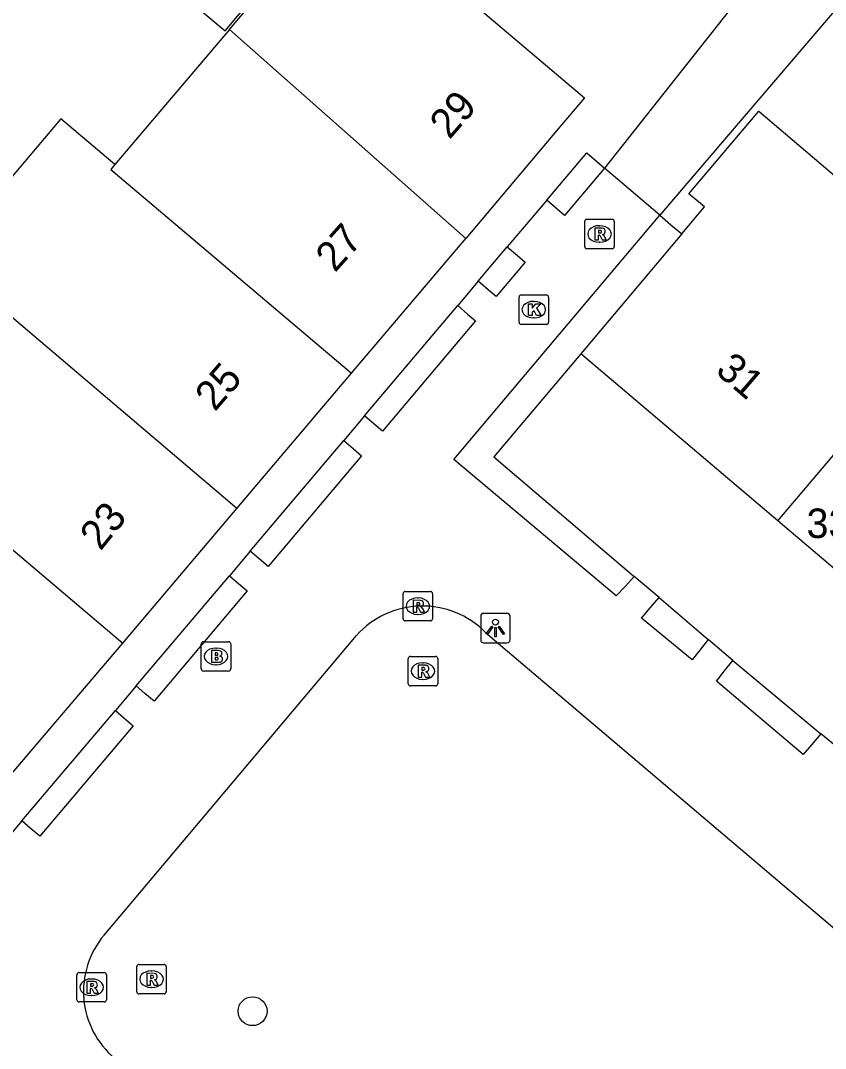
# Model space of a CAD drawing. Extents: x 156414 to 157775, y 382335 to 383765.
# Drawn here: x 157101.87 to 157129.17, y 382920.06 to 382954.95 of the extents above; entities that cross this region are included whole.
import ezdxf

# ---------------------------------------------------------------- set-up
doc = ezdxf.new("R2010")
doc.units = 0
for name, color, linetype in [('IMGEO_Boom', 7, 'Continuous'), ('IMGEO_Brandkraan', 7, 'Continuous'), ('IMGEO_Haag', 7, 'Continuous'), ('IMGEO_Kolk', 7, 'Continuous'), ('IMGEO_Lichtpunt', 7, 'Continuous'), ('IMGEO_Pand', 7, 'Continuous'), ('IMGEO_Pand_nummerreeks', 7, 'Continuous'), ('IMGEO_Rijbaan_lokaal_open', 7, 'Continuous'), ('IMGEO_Rioolput', 7, 'Continuous'), ('IMGEO_Voetpad_open', 7, 'Continuous')]:
    doc.layers.add(name, color=color, linetype=linetype)

msp = doc.modelspace()

# ---------------------------------------------------------------- linework, layer by layer
at = {"layer": 'IMGEO_Boom'}
msp.add_circle((157109.739, 382921.325), 0.489, dxfattribs=at)
at = {"layer": 'IMGEO_Brandkraan'}
for p, q in [((157107.999, 382932.94), (157107.999, 382933.792)), ((157108.074, 382933.866), (157108.926, 382933.866)), ((157109, 382933.792), (157109, 382932.94)), ((157108.487, 382933.646), (157108.512, 382933.646)), ((157108.926, 382932.866), (157108.074, 382932.866)), ((157108.51, 382933.086), (157108.485, 382933.086))]:
    msp.add_line(p, q, dxfattribs=at)
for points in [[(157107.999, 382932.94), (157107.999, 382933.792)], [(157108.074, 382933.866), (157108.926, 382933.866)], [(157109, 382933.792), (157109, 382932.94)], [(157108.347, 382933.566), (157108.347, 382933.166), (157108.56, 382933.166)], [(157108.578, 382933.566), (157108.347, 382933.566)], [(157108.526, 382933.485), (157108.472, 382933.485), (157108.472, 382933.409)], [(157108.472, 382933.409), (157108.525, 382933.409)], [(157108.534, 382933.333), (157108.472, 382933.333), (157108.472, 382933.252)], [(157108.472, 382933.252), (157108.534, 382933.252)], [(157108.926, 382932.866), (157108.074, 382932.866)]]:
    msp.add_lwpolyline(points, dxfattribs=at)
for centre, radius, start, end in [((157108.076, 382933.79), 0.0765, 91.552, 178.448), ((157108.076, 382933.79), 0.0765, 91.552, 178.448), ((157108.924, 382933.79), 0.0765, 1.552, 88.448), ((157108.924, 382933.79), 0.0765, 1.552, 88.448), ((157108.527, 382933.447), 0.0379, 267.8285, 90.9355), ((157108.582, 382933.421), 0.145, 59.4692, 91.5367), ((157108.607, 382933.468), 0.0922, 285.5137, 58.1501), ((157108.535, 382933.292), 0.0404, 269.8759, 90.5077), ((157108.566, 382933.417), 0.251, 268.6676, 293.5347), ((157108.612, 382933.276), 0.105, 301.3115, 78.989), ((157108.076, 382932.942), 0.0765, 181.552, 268.448), ((157108.076, 382932.942), 0.0765, 181.552, 268.448), ((157108.924, 382932.942), 0.0765, 271.552, 358.448), ((157108.924, 382932.942), 0.0765, 271.552, 358.448)]:
    msp.add_arc(centre, radius, start, end, dxfattribs=at)
for centre, major_axis, ratio, start_param, end_param in [((157108.486, 382933.366), (-0.387, 0.002), 0.722429, 4.712389, 7.853982), ((157108.511, 382933.366), (-0.39, 0.002), 0.717154, 1.570796, 4.712389)]:
    msp.add_ellipse(centre, major_axis=major_axis, ratio=ratio, start_param=start_param, end_param=end_param, dxfattribs=at)
at = {"layer": 'IMGEO_Haag'}
for points in [[(157119.716, 382948.848), (157121.072, 382950.452), (157121.403, 382950.17), (157121.68, 382949.933)], [(157123.548, 382948.34), (157123.932, 382948.013), (157124.295, 382947.703)], [(157117.393, 382946.098), (157118.38, 382947.267)], [(157113.533, 382941.53), (157116.696, 382945.273)], [(157120.879, 382943.639), (157117.928, 382940.145), (157122.687, 382936.079)], [(157109.654, 382936.94), (157112.83, 382940.698)], [(157105.788, 382932.364), (157108.951, 382936.107)], [(157123.527, 382935.362), (157125.193, 382933.938)], [(157126.025, 382933.227), (157129.017, 382930.744)], [(157101.916, 382927.781), (157105.085, 382931.532)]]:
    msp.add_lwpolyline(points, dxfattribs=at)
at = {"layer": 'IMGEO_Kolk'}
for p, q in [((157118.778, 382944.71), (157118.778, 382945.562)), ((157118.853, 382945.636), (157119.705, 382945.636)), ((157119.266, 382945.416), (157119.291, 382945.416)), ((157119.779, 382945.562), (157119.779, 382944.71)), ((157119.705, 382944.636), (157118.853, 382944.636)), ((157119.289, 382944.856), (157119.264, 382944.856))]:
    msp.add_line(p, q, dxfattribs=at)
for points in [[(157118.778, 382944.71), (157118.778, 382945.562)], [(157118.853, 382945.636), (157119.705, 382945.636)], [(157119.099, 382945.336), (157119.222, 382945.336), (157119.222, 382945.185), (157119.352, 382945.336), (157119.516, 382945.336), (157119.37, 382945.185), (157119.523, 382944.936), (157119.371, 382944.936), (157119.286, 382945.1), (157119.222, 382945.033), (157119.222, 382944.936), (157119.099, 382944.936), (157119.099, 382945.336)], [(157119.779, 382945.562), (157119.779, 382944.71)], [(157119.705, 382944.636), (157118.853, 382944.636)]]:
    msp.add_lwpolyline(points, dxfattribs=at)
for centre, start, end in [((157118.855, 382945.56), 91.552, 178.448), ((157118.855, 382945.56), 91.552, 178.448), ((157119.703, 382945.56), 1.552, 88.448), ((157119.703, 382945.56), 1.552, 88.448), ((157118.855, 382944.712), 181.552, 268.448), ((157118.855, 382944.712), 181.552, 268.448), ((157119.703, 382944.712), 271.552, 358.448), ((157119.703, 382944.712), 271.552, 358.448)]:
    msp.add_arc(centre, 0.0765, start, end, dxfattribs=at)
for centre, major_axis, ratio, start_param, end_param in [((157119.265, 382945.136), (-0.387, 0.002), 0.722429, 4.712389, 7.853982), ((157119.29, 382945.136), (-0.39, 0.002), 0.717154, 1.570796, 4.712389)]:
    msp.add_ellipse(centre, major_axis=major_axis, ratio=ratio, start_param=start_param, end_param=end_param, dxfattribs=at)
at = {"layer": 'IMGEO_Lichtpunt'}
for p, q in [((157117.478, 382934.732), (157117.478, 382933.925)), ((157117.478, 382934.732), (157117.478, 382933.925)), ((157118.38, 382934.827), (157117.572, 382934.827)), ((157118.38, 382934.827), (157117.572, 382934.827)), ((157118.474, 382933.925), (157118.474, 382934.732)), ((157118.474, 382933.925), (157118.474, 382934.732)), ((157117.572, 382933.831), (157118.38, 382933.831)), ((157117.572, 382933.831), (157118.38, 382933.831))]:
    msp.add_line(p, q, dxfattribs=at)
for points in [[(157117.852, 382934.396), (157117.891, 382934.368), (157117.703, 382934.106), (157117.665, 382934.133), (157117.852, 382934.396)], [(157117.954, 382934.348), (157118.001, 382934.348), (157118.001, 382934.026), (157117.954, 382934.026), (157117.954, 382934.348)], [(157118.064, 382934.368), (157118.102, 382934.395), (157118.289, 382934.133), (157118.25, 382934.105), (157118.064, 382934.368)]]:
    msp.add_lwpolyline(points, dxfattribs=at)
msp.add_circle((157117.977, 382934.53), 0.0994, dxfattribs=at)
for centre, start, end in [((157117.572, 382934.732), 90, 180), ((157117.572, 382934.732), 90, 180), ((157118.38, 382934.732), 0, 90), ((157118.38, 382934.732), 0, 90), ((157117.572, 382933.925), 180, 270), ((157117.572, 382933.925), 180, 270), ((157118.38, 382933.925), 270, 0), ((157118.38, 382933.925), 270, 360)]:
    msp.add_arc(centre, 0.0946, start, end, dxfattribs=at)
at = {"layer": 'IMGEO_Pand'}
for points in [[(157108.953, 382954.638), (157112.84, 382959.232), (157120.997, 382952.328), (157120.109, 382951.273), (157116.972, 382947.551)], [(157108.813, 382954.602), (157110.778, 382956.947), (157109.245, 382958.232), (157107.28, 382955.887), (157108.813, 382954.602)], [(157108.953, 382954.638), (157105.063, 382950.059)], [(157116.972, 382947.551), (157108.953, 382954.638)], [(157105.063, 382950.059), (157103.232, 382951.611), (157099.218, 382946.874)], [(157124.295, 382947.703), (157125.065, 382948.62), (157124.54, 382949.063), (157126.911, 382951.877), (157130.608, 382948.725), (157132.344, 382947.245), (157133.67, 382948.78), (157135.448, 382947.277)], [(157105.063, 382950.059), (157104.931, 382949.894), (157113.092, 382942.975)], [(157113.092, 382942.975), (157116.972, 382947.551)], [(157124.295, 382947.703), (157120.879, 382943.639)], [(157127.553, 382937.965), (157135.448, 382947.277)], [(157109.205, 382938.389), (157099.218, 382946.874)], [(157127.553, 382937.965), (157120.879, 382943.639)], [(157109.205, 382938.389), (157113.092, 382942.975)], [(157095.337, 382942.295), (157105.333, 382933.821)], [(157105.333, 382933.821), (157109.205, 382938.389)], [(157131.367, 382934.732), (157127.553, 382937.965)], [(157101.453, 382929.245), (157105.333, 382933.821)]]:
    msp.add_lwpolyline(points, dxfattribs=at)
at = {"layer": 'IMGEO_Rijbaan_lokaal_open'}
for points in [[(157121.68, 382949.933), (157120.325, 382948.329), (157120.067, 382948.549), (157119.716, 382948.848)], [(157123.548, 382948.34), (157121.68, 382949.933)], [(157119.716, 382948.848), (157118.38, 382947.267)], [(157122.687, 382936.079), (157122.376, 382935.742), (157122.077, 382935.418), (157116.564, 382940.053), (157123.548, 382948.34)], [(157118.38, 382947.267), (157118.725, 382946.972), (157118.989, 382946.748), (157118.002, 382945.579), (157117.734, 382945.807), (157117.393, 382946.098)], [(157117.393, 382946.098), (157116.696, 382945.273)], [(157116.696, 382945.273), (157117.034, 382944.985), (157117.304, 382944.754), (157114.142, 382941.011), (157113.859, 382941.252), (157113.533, 382941.53)], [(157113.533, 382941.53), (157112.83, 382940.698)], [(157112.83, 382940.698), (157113.153, 382940.422), (157113.438, 382940.179), (157110.263, 382936.421), (157109.965, 382936.675), (157109.654, 382936.94)], [(157109.654, 382936.94), (157108.951, 382936.107)], [(157108.951, 382936.107), (157109.258, 382935.845), (157109.559, 382935.588), (157106.397, 382931.845), (157106.083, 382932.113), (157105.788, 382932.364)], [(157123.527, 382935.362), (157122.687, 382936.079)], [(157125.193, 382933.938), (157124.913, 382933.583), (157124.649, 382933.248), (157122.93, 382934.665), (157123.23, 382935.015), (157123.527, 382935.362)], [(157117.636, 382934.181), (157140.609, 382914.686)], [(157104.699, 382923.905), (157113.259, 382934.076)], [(157126.025, 382933.227), (157125.193, 382933.938)], [(157129.017, 382930.744), (157128.695, 382930.366), (157128.413, 382930.036), (157125.476, 382932.525), (157125.748, 382932.873), (157126.025, 382933.227)], [(157105.788, 382932.364), (157105.085, 382931.532)], [(157105.085, 382931.532), (157105.377, 382931.282), (157105.693, 382931.013), (157102.524, 382927.262), (157102.195, 382927.543), (157101.916, 382927.781)], [(157129.832, 382930.067), (157129.017, 382930.744)], [(157101.916, 382927.781), (157101.212, 382926.949)]]:
    msp.add_lwpolyline(points, dxfattribs=at)
for centre, radius, start, end in [((157115.497, 382932.075), 3.002, 44.5545, 138.1939), ((157106.963, 382921.997), 2.961, 139.8749, 230.0042)]:
    msp.add_arc(centre, radius, start, end, dxfattribs=at)
at = {"layer": 'IMGEO_Rioolput'}
for p, q in [((157121.007, 382947.278), (157121.007, 382948.13)), ((157121.082, 382948.204), (157121.934, 382948.204)), ((157122.008, 382948.13), (157122.008, 382947.278)), ((157121.495, 382947.984), (157121.52, 382947.984)), ((157121.518, 382947.424), (157121.493, 382947.424)), ((157121.934, 382947.204), (157121.082, 382947.204)), ((157114.919, 382935.571), (157115.771, 382935.571)), ((157114.844, 382934.645), (157114.844, 382935.497)), ((157115.332, 382935.351), (157115.357, 382935.351)), ((157115.845, 382935.497), (157115.845, 382934.645)), ((157115.771, 382934.571), (157114.919, 382934.571)), ((157115.355, 382934.791), (157115.33, 382934.791)), ((157115.019, 382932.441), (157115.019, 382933.293)), ((157115.094, 382933.367), (157115.946, 382933.367)), ((157115.507, 382933.147), (157115.532, 382933.147)), ((157116.02, 382933.293), (157116.02, 382932.441)), ((157115.53, 382932.587), (157115.505, 382932.587)), ((157115.946, 382932.367), (157115.094, 382932.367)), ((157103.853, 382922.639), (157104.705, 382922.639)), ((157105.811, 382921.987), (157105.811, 382922.839)), ((157105.886, 382922.913), (157106.738, 382922.913)), ((157106.299, 382922.693), (157106.324, 382922.693)), ((157106.812, 382922.839), (157106.812, 382921.987)), ((157103.778, 382921.713), (157103.778, 382922.565)), ((157104.266, 382922.419), (157104.291, 382922.419)), ((157104.779, 382922.565), (157104.779, 382921.713)), ((157106.322, 382922.133), (157106.297, 382922.133)), ((157104.705, 382921.639), (157103.853, 382921.639)), ((157104.289, 382921.859), (157104.264, 382921.859)), ((157106.738, 382921.913), (157105.886, 382921.913))]:
    msp.add_line(p, q, dxfattribs=at)
for points in [[(157121.007, 382947.278), (157121.007, 382948.13)], [(157121.082, 382948.204), (157121.934, 382948.204)], [(157122.008, 382948.13), (157122.008, 382947.278)], [(157121.596, 382947.902), (157121.344, 382947.904), (157121.344, 382947.504)], [(157121.522, 382947.823), (157121.468, 382947.823), (157121.468, 382947.742)], [(157121.468, 382947.742), (157121.52, 382947.742)], [(157121.344, 382947.504), (157121.468, 382947.504), (157121.468, 382947.666), (157121.479, 382947.666)], [(157121.526, 382947.637), (157121.597, 382947.504), (157121.737, 382947.504), (157121.672, 382947.63)], [(157121.934, 382947.204), (157121.082, 382947.204)], [(157114.919, 382935.571), (157115.771, 382935.571)], [(157114.844, 382934.645), (157114.844, 382935.497)], [(157115.433, 382935.269), (157115.181, 382935.271), (157115.181, 382934.871)], [(157115.359, 382935.19), (157115.305, 382935.19), (157115.305, 382935.109)], [(157115.845, 382935.497), (157115.845, 382934.645)], [(157115.181, 382934.871), (157115.305, 382934.871), (157115.305, 382935.033), (157115.316, 382935.033)], [(157115.305, 382935.109), (157115.357, 382935.109)], [(157115.363, 382935.004), (157115.434, 382934.871), (157115.574, 382934.871), (157115.509, 382934.997)], [(157115.771, 382934.571), (157114.919, 382934.571)], [(157115.019, 382932.441), (157115.019, 382933.293)], [(157115.094, 382933.367), (157115.946, 382933.367)], [(157116.02, 382933.293), (157116.02, 382932.441)], [(157115.608, 382933.065), (157115.356, 382933.067), (157115.356, 382932.667)], [(157115.356, 382932.667), (157115.48, 382932.667), (157115.48, 382932.829), (157115.491, 382932.829)], [(157115.534, 382932.986), (157115.48, 382932.986), (157115.48, 382932.905)], [(157115.48, 382932.905), (157115.532, 382932.905)], [(157115.538, 382932.8), (157115.609, 382932.667), (157115.749, 382932.667), (157115.684, 382932.793)], [(157115.946, 382932.367), (157115.094, 382932.367)], [(157103.853, 382922.639), (157104.705, 382922.639)], [(157105.811, 382921.987), (157105.811, 382922.839)], [(157105.886, 382922.913), (157106.738, 382922.913)], [(157106.812, 382922.839), (157106.812, 382921.987)], [(157103.778, 382921.713), (157103.778, 382922.565)], [(157104.367, 382922.337), (157104.115, 382922.339), (157104.115, 382921.939)], [(157104.779, 382922.565), (157104.779, 382921.713)], [(157106.4, 382922.611), (157106.148, 382922.613), (157106.148, 382922.213)], [(157106.148, 382922.213), (157106.272, 382922.213), (157106.272, 382922.375), (157106.283, 382922.375)], [(157106.326, 382922.532), (157106.272, 382922.532), (157106.272, 382922.451)], [(157106.272, 382922.451), (157106.324, 382922.451)], [(157106.33, 382922.346), (157106.401, 382922.213), (157106.541, 382922.213), (157106.476, 382922.339)], [(157104.115, 382921.939), (157104.239, 382921.939), (157104.239, 382922.101), (157104.25, 382922.101)], [(157104.293, 382922.258), (157104.239, 382922.258), (157104.239, 382922.177)], [(157104.239, 382922.177), (157104.291, 382922.177)], [(157104.297, 382922.072), (157104.368, 382921.939), (157104.508, 382921.939), (157104.443, 382922.065)], [(157104.705, 382921.639), (157103.853, 382921.639)], [(157106.738, 382921.913), (157105.886, 382921.913)]]:
    msp.add_lwpolyline(points, dxfattribs=at)
for centre, radius, start, end in [((157121.084, 382948.128), 0.0765, 91.552, 178.448), ((157121.084, 382948.128), 0.0765, 91.552, 178.448), ((157121.932, 382948.128), 0.0765, 1.552, 88.448), ((157121.932, 382948.128), 0.0765, 1.552, 88.448), ((157121.504, 382947.931), 0.19, 274.7715, 282.9687), ((157121.528, 382947.727), 0.0964, 77.0061, 93.1865), ((157121.542, 382947.784), 0.0378, 276.6634, 79.6772), ((157121.595, 382947.792), 0.109, 350.3612, 89.416), ((157121.593, 382947.792), 0.112, 277.5842, 350.9817), ((157121.478, 382947.613), 0.0533, 26.0293, 88.6989), ((157121.577, 382947.577), 0.108, 29.5134, 73.7905), ((157121.084, 382947.28), 0.0765, 181.552, 268.448), ((157121.084, 382947.28), 0.0765, 181.552, 268.448), ((157121.932, 382947.28), 0.0765, 271.552, 358.448), ((157121.932, 382947.28), 0.0765, 271.552, 358.448), ((157114.921, 382935.495), 0.0765, 91.552, 178.448), ((157114.921, 382935.495), 0.0765, 91.552, 178.448), ((157115.769, 382935.495), 0.0765, 1.552, 88.448), ((157115.769, 382935.495), 0.0765, 1.552, 88.448), ((157115.365, 382935.094), 0.0964, 77.0061, 93.1865), ((157115.379, 382935.151), 0.0378, 276.6634, 79.6772), ((157115.432, 382935.159), 0.109, 350.3612, 89.416), ((157115.315, 382934.98), 0.0533, 26.0293, 88.6989), ((157115.341, 382935.298), 0.19, 274.7715, 282.9687), ((157115.43, 382935.159), 0.112, 277.5842, 350.9817), ((157115.414, 382934.944), 0.108, 29.5134, 73.7905), ((157114.921, 382934.647), 0.0765, 181.552, 268.448), ((157114.921, 382934.647), 0.0765, 181.552, 268.448), ((157115.769, 382934.647), 0.0765, 271.552, 358.448), ((157115.769, 382934.647), 0.0765, 271.552, 358.448), ((157115.096, 382933.291), 0.0765, 91.552, 178.448), ((157115.096, 382933.291), 0.0765, 91.552, 178.448), ((157115.944, 382933.291), 0.0765, 1.552, 88.448), ((157115.944, 382933.291), 0.0765, 1.552, 88.448), ((157115.49, 382932.776), 0.0533, 26.0293, 88.6989), ((157115.516, 382933.094), 0.19, 274.7715, 282.9687), ((157115.54, 382932.89), 0.0964, 77.0061, 93.1865), ((157115.554, 382932.947), 0.0378, 276.6634, 79.6772), ((157115.607, 382932.955), 0.109, 350.3612, 89.416), ((157115.605, 382932.955), 0.112, 277.5842, 350.9817), ((157115.589, 382932.74), 0.108, 29.5134, 73.7905), ((157115.096, 382932.443), 0.0765, 181.552, 268.448), ((157115.096, 382932.443), 0.0765, 181.552, 268.448), ((157115.944, 382932.443), 0.0765, 271.552, 358.448), ((157115.944, 382932.443), 0.0765, 271.552, 358.448), ((157103.855, 382922.563), 0.0765, 91.552, 178.448), ((157103.855, 382922.563), 0.0765, 91.552, 178.448), ((157104.703, 382922.563), 0.0765, 1.552, 88.448), ((157104.703, 382922.563), 0.0765, 1.552, 88.448), ((157105.888, 382922.837), 0.0765, 91.552, 178.448), ((157105.888, 382922.837), 0.0765, 91.552, 178.448), ((157106.736, 382922.837), 0.0765, 1.552, 88.448), ((157106.736, 382922.837), 0.0765, 1.552, 88.448), ((157104.366, 382922.227), 0.109, 350.3612, 89.416), ((157106.282, 382922.322), 0.0533, 26.0293, 88.6989), ((157106.308, 382922.64), 0.19, 274.7715, 282.9687), ((157106.332, 382922.436), 0.0964, 77.0061, 93.1865), ((157106.346, 382922.493), 0.0378, 276.6634, 79.6772), ((157106.399, 382922.501), 0.109, 350.3612, 89.416), ((157106.397, 382922.501), 0.112, 277.5842, 350.9817), ((157106.381, 382922.286), 0.108, 29.5134, 73.7905), ((157104.249, 382922.048), 0.0533, 26.0293, 88.6989), ((157104.275, 382922.366), 0.19, 274.7715, 282.9687), ((157104.299, 382922.162), 0.0964, 77.0061, 93.1865), ((157104.313, 382922.219), 0.0378, 276.6634, 79.6772), ((157104.364, 382922.227), 0.112, 277.5842, 350.9817), ((157104.348, 382922.012), 0.108, 29.5134, 73.7905), ((157105.888, 382921.989), 0.0765, 181.552, 268.448), ((157105.888, 382921.989), 0.0765, 181.552, 268.448), ((157106.736, 382921.989), 0.0765, 271.552, 358.448), ((157106.736, 382921.989), 0.0765, 271.552, 358.448), ((157103.855, 382921.715), 0.0765, 181.552, 268.448), ((157103.855, 382921.715), 0.0765, 181.552, 268.448), ((157104.703, 382921.715), 0.0765, 271.552, 358.448), ((157104.703, 382921.715), 0.0765, 271.552, 358.448)]:
    msp.add_arc(centre, radius, start, end, dxfattribs=at)
for centre, major_axis, ratio, start_param, end_param in [((157121.494, 382947.704), (-0.387, 0.002), 0.722429, 4.712389, 7.853982), ((157121.519, 382947.704), (-0.39, 0.002), 0.717154, 1.570796, 4.712389), ((157115.331, 382935.071), (-0.387, 0.002), 0.722429, 4.712389, 7.853982), ((157115.356, 382935.071), (-0.39, 0.002), 0.717154, 1.570796, 4.712389), ((157115.506, 382932.867), (-0.387, 0.002), 0.722429, 4.712389, 7.853982), ((157115.531, 382932.867), (-0.39, 0.002), 0.717154, 1.570796, 4.712389), ((157106.298, 382922.413), (-0.387, 0.002), 0.722429, 4.712389, 7.853982), ((157106.323, 382922.413), (-0.39, 0.002), 0.717154, 1.570796, 4.712389), ((157104.265, 382922.139), (-0.387, 0.002), 0.722429, 4.712389, 7.853982), ((157104.29, 382922.139), (-0.39, 0.002), 0.717154, 1.570796, 4.712389)]:
    msp.add_ellipse(centre, major_axis=major_axis, ratio=ratio, start_param=start_param, end_param=end_param, dxfattribs=at)
at = {"layer": 'IMGEO_Voetpad_open'}
for points in [[(157128.987, 382959.88), (157127.762, 382957.639), (157121.68, 382949.933)], [(157138.393, 382957.395), (157137.257, 382958.197), (157135.6, 382958.825), (157134.869, 382958.776), (157133.488, 382958.525), (157132.514, 382958.022), (157131.112, 382957.112), (157130.271, 382956.213), (157123.548, 382948.34)]]:
    msp.add_lwpolyline(points, dxfattribs=at)

# ---------------------------------------------------------------- texts
at = {"layer": 'IMGEO_Pand_nummerreeks'}
for s, rotation, p in [('29', 49.0227, (157116.417, 382950.884)), ('27', 48.3195, (157112.534, 382946.368)), ('31', 319.2913, (157125.4, 382943.008)), ('25', 49.1934, (157108.459, 382941.648)), ('23', 51.2429, (157104.582, 382936.923))]:
    msp.add_text(s, height=1, rotation=rotation, dxfattribs=at).set_placement(p)
msp.add_text('33', height=1, dxfattribs=at).set_placement((157128.531, 382937.385))

doc.saveas('drawing.dxf')
